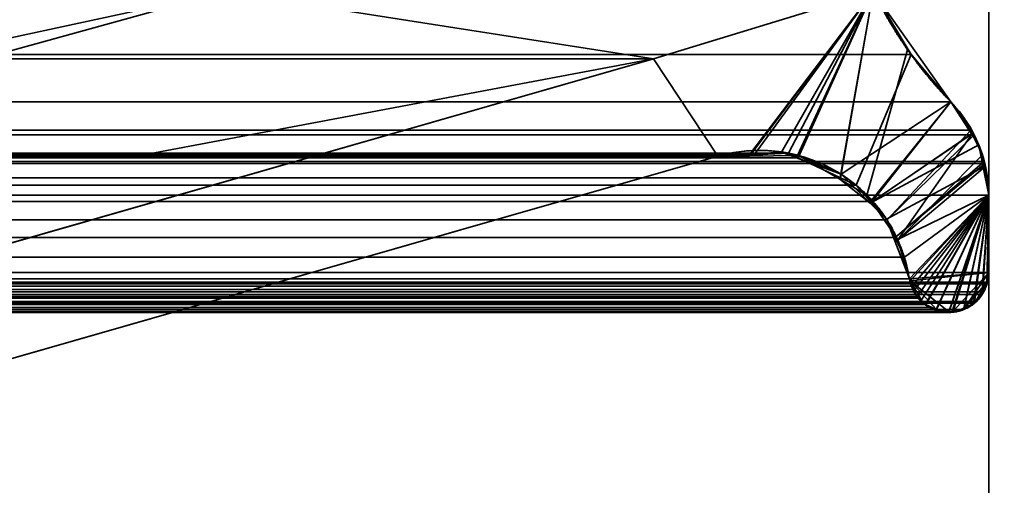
# Model space of a CAD drawing. Header units: millimetres. Extents: x -590 to 3690, y -120 to 127.
# Tile 868 of 903: x 3507.43 to 3512.58, y 2.41 to 4.85. Entities that reach past the tile are written whole.
import ezdxf

# ---------------------------------------------------------------- set-up
doc = ezdxf.new("R2010")
doc.units = ezdxf.units.MM
doc.layers.add('151', color=7, linetype='Continuous', true_color=0xffffff)

# ---------------------------------------------------------------- blocks, each defined once
blk = doc.blocks.new('UG_SURFACE_003')
at = {"layer": '151', "color": 252, "linetype": 'Continuous', "lineweight": 35}
for points in [[(3690.0001, -31.2, 2203.0001), (3690.0001, 108.2, 2203.0001), (2309.9999, 108.2, 2203.0001), (2309.9999, -31.2, 2203.0001)], [(2460, -31.2, 2053), (2460, 108.2, 2053), (3540, 108.2, 2053), (3540, -31.2, 2053)]]:
    blk.add_3dface(points, dxfattribs=at)
blk = doc.blocks.new('UG_SURFACE_170')
at = {"layer": '151', "color": 254, "linetype": 'Continuous', "lineweight": 35}
for points in [[(3524.75, -35, 2033.2501), (3524.75, 111.75, 2033.2501), (2475.25, 111.75, 2033.2501), (2475.25, -35, 2033.2501)], [(3517, 16, 2025.5001), (3517, -33, 2025.5001), (2483, -33, 2025.5001), (2483, 16, 2025.5001)]]:
    blk.add_3dface(points, dxfattribs=at)
blk = doc.blocks.new('UG_SURFACE_200')
at = {"layer": '151', "color": 46, "linetype": 'Continuous', "lineweight": 35}
for points in [[(3506.1944, 5.6182, 2014.6945), (3506.2866, 5.6403, 2014.7865), (3508.5001, 5, 2017), (3504.5679, 4.15, 2013.068)], [(3512.094, 4.6691, 2020.5941), (2488.1036, 5, 2020.3965), (2487.9305, 4.7039, 2020.5696)], [(3512.094, 4.6691, 2020.5941), (3511.8964, 5, 2020.3965), (2488.1036, 5, 2020.3965)], [(3505.429, 4.15, 2013.9291), (3504.5679, 4.15, 2013.068), (3508.5001, 5, 2017)], [(3510.747, 4.6468, 2019.2468), (3508.1081, 4.15, 2016.608), (3505.429, 4.15, 2013.9291), (3508.5001, 5, 2017)], [(3508.5001, 5, 2017), (3511.8964, 5, 2020.3965), (3510.747, 4.6468, 2019.2468)], [(3511.2724, 4.145, 2019.7723), (3511.0824, 4.1368, 2019.5823), (3510.747, 4.6468, 2019.2468), (3511.8964, 5, 2020.3965)], [(3511.8964, 5, 2020.3965), (3511.4532, 4.1528, 2019.9533), (3511.2724, 4.145, 2019.7723)], [(3511.5032, 4.1291, 2020.0031), (3511.4532, 4.1528, 2019.9533), (3511.8964, 5, 2020.3965)], [(3511.7249, 4.0243, 2020.225), (3511.5032, 4.1291, 2020.0031), (3511.8964, 5, 2020.3965)], [(3511.8964, 5, 2020.3965), (3512.094, 4.6691, 2020.5941), (3511.806, 3.986, 2020.3061), (3511.7249, 4.0243, 2020.225)], [(2487.9305, 4.7039, 2020.5696), (2487.6981, 4.4215, 2020.8018), (3512.3019, 4.4215, 2020.8018)], [(2487.9305, 4.7039, 2020.5696), (3512.3019, 4.4215, 2020.8018), (3512.094, 4.6691, 2020.5941)], [(2493.3088, 3.4839, 2015.1913), (2489.253, 4.6468, 2019.2468), (3510.747, 4.6468, 2019.2468), (3506.6912, 3.4839, 2015.1913)], [(2489.253, 4.6468, 2019.2468), (2491.8919, 4.15, 2016.608), (3508.1081, 4.15, 2016.608), (3510.747, 4.6468, 2019.2468)], [(3506.6912, 3.4839, 2015.1913), (3510.747, 4.6468, 2019.2468), (3511.0824, 4.1368, 2019.5823), (3506.8519, 2.9237, 2015.3518)], [(3511.8825, 3.9, 2020.3824), (3511.806, 3.986, 2020.3061), (3512.094, 4.6691, 2020.5941), (3512.3019, 4.4215, 2020.8018)], [(2487.6981, 4.4215, 2020.8018), (2487.6521, 4.3691, 2020.8478), (3512.4071, 4.2738, 2020.9072)], [(3512.4071, 4.2738, 2020.9072), (3512.3019, 4.4215, 2020.8018), (2487.6981, 4.4215, 2020.8018)], [(3512.3019, 4.4215, 2020.8018), (3512.4071, 4.2738, 2020.9072), (3511.9681, 3.8036, 2020.4682), (3511.8825, 3.9, 2020.3824)], [(3512.4071, 4.2738, 2020.9072), (2487.6521, 4.3691, 2020.8478), (2487.6106, 4.3108, 2020.8895)], [(2487.6106, 4.3108, 2020.8895), (2487.5946, 4.2737, 2020.9053), (3512.4071, 4.2738, 2020.9072)], [(2487.5247, 4.1095, 2020.9754), (3512.4247, 4.2492, 2020.9246), (3512.4071, 4.2738, 2020.9072)], [(3512.4071, 4.2738, 2020.9072), (2487.5946, 4.2737, 2020.9053), (2487.5247, 4.1095, 2020.9754)], [(2487.5247, 4.1095, 2020.9754), (3512.476, 4.1103, 2020.9761), (3512.4247, 4.2492, 2020.9246)], [(3511.9681, 3.8036, 2020.4682), (3512.4071, 4.2738, 2020.9072), (3512.4247, 4.2492, 2020.9246)], [(3512.4247, 4.2492, 2020.9246), (3512.476, 4.1103, 2020.9761), (3512.0113, 3.711, 2020.5114), (3511.9681, 3.8036, 2020.4682)], [(2488.4968, 4.1291, 2020.0031), (3511.5032, 4.1291, 2020.0031), (3511.7249, 4.0243, 2020.225), (2488.2751, 4.0243, 2020.225)], [(3511.4532, 4.1528, 2019.9533), (2488.4968, 4.1291, 2020.0031), (2488.5468, 4.1528, 2019.9533)], [(3511.4532, 4.1528, 2019.9533), (3511.5032, 4.1291, 2020.0031), (2488.4968, 4.1291, 2020.0031)], [(2488.5468, 4.1528, 2019.9533), (2488.7276, 4.145, 2019.7723), (3511.2724, 4.145, 2019.7723), (3511.4532, 4.1528, 2019.9533)], [(2488.9176, 4.1368, 2019.5823), (3511.0824, 4.1368, 2019.5823), (3511.2724, 4.145, 2019.7723), (2488.7276, 4.145, 2019.7723)], [(2488.9176, 4.1368, 2019.5823), (2493.1481, 2.9237, 2015.3518), (3506.8519, 2.9237, 2015.3518), (3511.0824, 4.1368, 2019.5823)], [(3505.429, 4.15, 2013.9291), (3508.1081, 4.15, 2016.608), (2491.8919, 4.15, 2016.608), (2494.571, 4.15, 2013.9291)], [(2487.5, 3.933, 2020.9999), (3512.5, 3.933, 2020.9999), (3512.4798, 4.0997, 2020.9799)], [(2487.5195, 4.0974, 2020.9804), (2487.5, 3.933, 2020.9999), (3512.4798, 4.0997, 2020.9799)], [(2487.5247, 4.1095, 2020.9754), (2487.5195, 4.0974, 2020.9804), (3512.4798, 4.0997, 2020.9799)], [(3512.4798, 4.0997, 2020.9799), (3512.476, 4.1103, 2020.9761), (2487.5247, 4.1095, 2020.9754)], [(3512.0113, 3.711, 2020.5114), (3512.476, 4.1103, 2020.9761), (3512.4798, 4.0997, 2020.9799)], [(3512.4798, 4.0997, 2020.9799), (3512.5, 3.933, 2020.9999), (3512.059, 3.6087, 2020.5591), (3512.0113, 3.711, 2020.5114)], [(2488.194, 3.986, 2020.3061), (2488.2751, 4.0243, 2020.225), (3511.7249, 4.0243, 2020.225), (3511.806, 3.986, 2020.3061)], [(3511.806, 3.986, 2020.3061), (2488.1175, 3.9, 2020.3824), (2488.194, 3.986, 2020.3061)], [(3511.806, 3.986, 2020.3061), (3511.8825, 3.9, 2020.3824), (2488.1175, 3.9, 2020.3824)], [(2487.5, 3.933, 2020.9999), (2487.5, 3.5278, 2020.9999), (3512.5, 3.5278, 2020.9999), (3512.5, 3.933, 2020.9999)], [(3512.0971, 3.4564, 2020.597), (3512.085, 3.4958, 2020.5851), (3512.059, 3.6087, 2020.5591), (3512.5, 3.933, 2020.9999)], [(3512.5, 3.933, 2020.9999), (3512.1262, 3.4019, 2020.6261), (3512.1024, 3.439, 2020.6025), (3512.0971, 3.4564, 2020.597)], [(3512.1713, 3.3606, 2020.6714), (3512.1315, 3.3936, 2020.6316), (3512.1262, 3.4019, 2020.6261), (3512.5, 3.933, 2020.9999)], [(3512.2256, 3.3349, 2020.7255), (3512.1899, 3.3454, 2020.6897), (3512.1713, 3.3606, 2020.6714), (3512.5, 3.933, 2020.9999)], [(3512.2914, 3.3216, 2020.7913), (3512.2783, 3.3195, 2020.7784), (3512.2256, 3.3349, 2020.7255), (3512.5, 3.933, 2020.9999)], [(3512.5, 3.933, 2020.9999), (3512.3084, 3.3244, 2020.8085), (3512.2914, 3.3216, 2020.7913)], [(3512.5, 3.933, 2020.9999), (3512.3675, 3.334, 2020.8673), (3512.3084, 3.3244, 2020.8085)], [(3512.4214, 3.3678, 2020.9212), (3512.3696, 3.3343, 2020.8697), (3512.3675, 3.334, 2020.8673), (3512.5, 3.933, 2020.9999)], [(3512.464, 3.414, 2020.9641), (3512.4357, 3.3771, 2020.9358), (3512.4214, 3.3678, 2020.9212), (3512.5, 3.933, 2020.9999)], [(3512.4903, 3.4683, 2020.9901), (3512.4741, 3.4272, 2020.9742), (3512.464, 3.414, 2020.9641), (3512.5, 3.933, 2020.9999)], [(3512.5, 3.933, 2020.9999), (3512.5, 3.5278, 2020.9999), (3512.4941, 3.478, 2020.9939), (3512.4903, 3.4683, 2020.9901)], [(2488.0319, 3.8036, 2020.4682), (2488.1175, 3.9, 2020.3824), (3511.8825, 3.9, 2020.3824), (3511.9681, 3.8036, 2020.4682)], [(3512.0113, 3.711, 2020.5114), (2487.9887, 3.711, 2020.5114), (2488.0319, 3.8036, 2020.4682)], [(3511.9681, 3.8036, 2020.4682), (3512.0113, 3.711, 2020.5114), (2488.0319, 3.8036, 2020.4682)], [(2487.941, 3.6087, 2020.5591), (2487.9887, 3.711, 2020.5114), (3512.0113, 3.711, 2020.5114), (3512.059, 3.6087, 2020.5591)], [(3512.059, 3.6087, 2020.5591), (2487.915, 3.4958, 2020.5851), (2487.941, 3.6087, 2020.5591)], [(3512.059, 3.6087, 2020.5591), (3512.085, 3.4958, 2020.5851), (2487.915, 3.4958, 2020.5851)], [(3512.5, 3.5278, 2020.9999), (2487.5, 3.5278, 2020.9999), (2487.5059, 3.478, 2020.9939)], [(3512.4941, 3.478, 2020.9939), (3512.5, 3.5278, 2020.9999), (2487.5059, 3.478, 2020.9939)], [(2487.5059, 3.478, 2020.9939), (2487.5097, 3.4683, 2020.9901), (3512.4903, 3.4683, 2020.9901), (3512.4941, 3.478, 2020.9939)], [(3512.4741, 3.4272, 2020.9742), (2487.5097, 3.4683, 2020.9901), (2487.5259, 3.4272, 2020.9742)], [(3512.4741, 3.4272, 2020.9742), (3512.4903, 3.4683, 2020.9901), (2487.5097, 3.4683, 2020.9901)], [(2487.8976, 3.439, 2020.6025), (3512.0971, 3.4564, 2020.597), (3512.1024, 3.439, 2020.6025)], [(2487.8976, 3.439, 2020.6025), (2487.9029, 3.4564, 2020.597), (3512.0971, 3.4564, 2020.597)], [(3512.085, 3.4958, 2020.5851), (3512.0971, 3.4564, 2020.597), (2487.9029, 3.4564, 2020.597), (2487.915, 3.4958, 2020.5851)], [(2487.5259, 3.4272, 2020.9742), (2487.536, 3.414, 2020.9641), (3512.464, 3.414, 2020.9641), (3512.4741, 3.4272, 2020.9742)], [(3512.464, 3.414, 2020.9641), (2487.536, 3.414, 2020.9641), (2487.5643, 3.3771, 2020.9358)], [(3512.4357, 3.3771, 2020.9358), (3512.464, 3.414, 2020.9641), (2487.5643, 3.3771, 2020.9358)], [(2487.8685, 3.3936, 2020.6316), (3512.1262, 3.4019, 2020.6261), (3512.1315, 3.3936, 2020.6316)], [(2487.8685, 3.3936, 2020.6316), (2487.8738, 3.4019, 2020.6261), (3512.1262, 3.4019, 2020.6261)], [(3512.1024, 3.439, 2020.6025), (2487.8738, 3.4019, 2020.6261), (2487.8976, 3.439, 2020.6025)], [(3512.1024, 3.439, 2020.6025), (3512.1262, 3.4019, 2020.6261), (2487.8738, 3.4019, 2020.6261)], [(2487.5643, 3.3771, 2020.9358), (2487.5786, 3.3678, 2020.9212), (3512.4214, 3.3678, 2020.9212), (3512.4357, 3.3771, 2020.9358)], [(3512.3696, 3.3343, 2020.8697), (2487.5786, 3.3678, 2020.9212), (2487.6304, 3.3343, 2020.8697)], [(3512.3696, 3.3343, 2020.8697), (3512.4214, 3.3678, 2020.9212), (2487.5786, 3.3678, 2020.9212)], [(2487.8101, 3.3454, 2020.6897), (3512.1713, 3.3606, 2020.6714), (3512.1899, 3.3454, 2020.6897)], [(2487.8101, 3.3454, 2020.6897), (2487.8287, 3.3606, 2020.6714), (3512.1713, 3.3606, 2020.6714)], [(3512.1315, 3.3936, 2020.6316), (2487.8287, 3.3606, 2020.6714), (2487.8685, 3.3936, 2020.6316)], [(3512.1315, 3.3936, 2020.6316), (3512.1713, 3.3606, 2020.6714), (2487.8287, 3.3606, 2020.6714)], [(2487.6916, 3.3244, 2020.8085), (3512.3084, 3.3244, 2020.8085), (3512.3675, 3.334, 2020.8673), (2487.6325, 3.334, 2020.8673)], [(2487.7086, 3.3216, 2020.7913), (3512.2914, 3.3216, 2020.7913), (3512.3084, 3.3244, 2020.8085), (2487.6916, 3.3244, 2020.8085)], [(3512.2783, 3.3195, 2020.7784), (2487.7086, 3.3216, 2020.7913), (2487.7217, 3.3195, 2020.7784)], [(3512.2783, 3.3195, 2020.7784), (3512.2914, 3.3216, 2020.7913), (2487.7086, 3.3216, 2020.7913)], [(2487.7217, 3.3195, 2020.7784), (3512.2256, 3.3349, 2020.7255), (3512.2783, 3.3195, 2020.7784)], [(2487.7217, 3.3195, 2020.7784), (2487.7744, 3.3349, 2020.7255), (3512.2256, 3.3349, 2020.7255)], [(3512.1899, 3.3454, 2020.6897), (2487.7744, 3.3349, 2020.7255), (2487.8101, 3.3454, 2020.6897)], [(3512.1899, 3.3454, 2020.6897), (3512.2256, 3.3349, 2020.7255), (2487.7744, 3.3349, 2020.7255)]]:
    blk.add_3dface(points, dxfattribs=at)
blk = doc.blocks.new('UG_SURFACE_201')
at = {"layer": '151', "color": 46, "linetype": 'Continuous', "lineweight": 35}
for points in [[(3506.217, 5.6224, 2014.7169), (3506.1553, 5.5951, 2014.6554), (3504.5679, 4.15, 2013.068), (3508.5001, 5, 2017)], [(3506.2189, 5.6137, -7), (3506.2289, 5.6154, -7), (3508.5001, 5, -7), (3504.5679, 4.15, -7)], [(3505.429, 4.15, -7), (3504.5679, 4.15, -7), (3508.5001, 5, -7)], [(3508.5001, 5, 2017), (3504.5679, 4.15, 2013.068), (3505.429, 4.15, 2013.9291)], [(3510.747, 4.6468, -7), (3508.1081, 4.15, -7), (3505.429, 4.15, -7), (3508.5001, 5, -7)], [(3508.5001, 5, 2017), (3505.429, 4.15, 2013.9291), (3508.1081, 4.15, 2016.608), (3510.747, 4.6468, 2019.2468)], [(3508.5001, 5, -7), (3511.8964, 5, -7), (3510.747, 4.6468, -7)], [(3510.747, 4.6468, 2019.2468), (3511.8964, 5, 2020.3965), (3508.5001, 5, 2017)], [(3511.2507, 4.1481, -7), (3511.0824, 4.1368, -7), (3510.747, 4.6468, -7), (3511.8964, 5, -7)], [(3511.8964, 5, 2020.3965), (3510.747, 4.6468, 2019.2468), (3511.0824, 4.1368, 2019.5823), (3511.2495, 4.1382, 2019.7496)], [(3511.2495, 4.1382, 2019.7496), (3511.4999, 4.1403, 2019.9997), (3511.8964, 5, 2020.3965)], [(3511.8964, 5, -7), (3511.4155, 4.1592, -7), (3511.2507, 4.1481, -7)], [(3511.4951, 4.1295, -7), (3511.4155, 4.1592, -7), (3511.8964, 5, -7)], [(3511.8964, 5, -7), (3511.7283, 4.0426, -7), (3511.4951, 4.1295, -7)], [(3511.4999, 4.1403, 2019.9997), (3511.5068, 4.1404, 2020.0067), (3511.8964, 5, 2020.3965)], [(3511.8964, 5, 2020.3965), (3511.5068, 4.1404, 2020.0067), (3511.7209, 4.0164, 2020.2208)], [(3511.7209, 4.0164, 2020.2208), (3511.8632, 3.934, 2020.3631), (3512.0759, 4.6946, 2020.576), (3511.8964, 5, 2020.3965)], [(3511.7283, 4.0426, -7), (3511.8964, 5, -7), (3512.3019, 4.4215, -7)], [(3512.3019, 4.4215, -7), (3511.8964, 5, -7), (3511.8964, 5, 2020.3965)], [(3511.8964, 5, 2020.3965), (3512.0759, 4.6946, 2020.576), (3512.3019, 4.4215, -7)], [(3512.3019, 4.4215, 2020.8018), (3512.0759, 4.6946, 2020.576), (3511.8632, 3.934, 2020.3631), (3511.888, 3.8977, 2020.3881)], [(3512.0759, 4.6946, 2020.576), (3512.3019, 4.4215, 2020.8018), (3512.3019, 4.4215, -7)], [(3506.6912, 3.4839, 2015.1913), (3510.747, 4.6468, 2019.2468), (3510.747, 4.6468, -7), (3506.6912, 3.4839, -7)], [(3506.6912, 3.4839, -7), (3510.747, 4.6468, -7), (3511.0824, 4.1368, -7), (3506.8519, 2.9237, -7)], [(3506.8519, 2.9237, 2015.3518), (3511.0824, 4.1368, 2019.5823), (3510.747, 4.6468, 2019.2468), (3506.6912, 3.4839, 2015.1913)], [(3510.747, 4.6468, 2019.2468), (3508.1081, 4.15, 2016.608), (3508.1081, 4.15, -7), (3510.747, 4.6468, -7)], [(3512.3019, 4.4215, -7), (3512.4104, 4.2551, -7), (3511.8806, 3.8917, -7), (3511.7283, 4.0426, -7)], [(3512.413, 4.2547, 2020.9129), (3512.3734, 4.3349, 2020.8733), (3512.3019, 4.4215, 2020.8018), (3511.888, 3.8977, 2020.3881)], [(3512.4104, 4.2551, -7), (3512.3019, 4.4215, -7), (3512.3019, 4.4215, 2020.8018)], [(3512.3019, 4.4215, 2020.8018), (3512.3734, 4.3349, 2020.8733), (3512.4104, 4.2551, -7)], [(3512.3734, 4.3349, 2020.8733), (3512.413, 4.2547, 2020.9129), (3512.4104, 4.2551, -7)], [(3511.8806, 3.8917, -7), (3512.4104, 4.2551, -7), (3512.4485, 4.1966, -7)], [(3512.413, 4.2547, 2020.9129), (3511.888, 3.8977, 2020.3881), (3512.0246, 3.6991, 2020.5247)], [(3512.0246, 3.6991, 2020.5247), (3512.0251, 3.6982, 2020.5252), (3512.4676, 4.1439, 2020.9675), (3512.413, 4.2547, 2020.9129)], [(3512.4485, 4.1966, -7), (3512.4104, 4.2551, -7), (3512.413, 4.2547, 2020.9129)], [(3512.413, 4.2547, 2020.9129), (3512.4676, 4.1439, 2020.9675), (3512.4485, 4.1966, -7)], [(3512.4485, 4.1966, -7), (3512.4712, 4.08, -7), (3511.9655, 3.8076, -7), (3511.8806, 3.8917, -7)], [(3512.4712, 4.08, -7), (3512.4485, 4.1966, -7), (3512.4676, 4.1439, 2020.9675)], [(3505.429, 4.15, 2013.9291), (3505.429, 4.15, -7), (3508.1081, 4.15, -7), (3508.1081, 4.15, 2016.608)], [(3511.0824, 4.1368, 2019.5823), (3506.8519, 2.9237, 2015.3518), (3506.8519, 2.9237, -7), (3511.0824, 4.1368, -7)], [(3511.2507, 4.1481, -7), (3511.2495, 4.1382, 2019.7496), (3511.0824, 4.1368, 2019.5823)], [(3511.0824, 4.1368, 2019.5823), (3511.0824, 4.1368, -7), (3511.2507, 4.1481, -7)], [(3511.4155, 4.1592, -7), (3511.4999, 4.1403, 2019.9997), (3511.2495, 4.1382, 2019.7496)], [(3511.2495, 4.1382, 2019.7496), (3511.2507, 4.1481, -7), (3511.4155, 4.1592, -7)], [(3511.4155, 4.1592, -7), (3511.4951, 4.1295, -7), (3511.4999, 4.1403, 2019.9997)], [(3511.4999, 4.1403, 2019.9997), (3511.4951, 4.1295, -7), (3511.7283, 4.0426, -7)], [(3511.7283, 4.0426, -7), (3511.5068, 4.1404, 2020.0067), (3511.4999, 4.1403, 2019.9997)], [(3511.7283, 4.0426, -7), (3511.7209, 4.0164, 2020.2208), (3511.5068, 4.1404, 2020.0067)], [(3512.4774, 4.0804, 2020.9773), (3512.4676, 4.1439, 2020.9675), (3512.0251, 3.6982, 2020.5252)], [(3512.4676, 4.1439, 2020.9675), (3512.4774, 4.0804, 2020.9773), (3512.4712, 4.08, -7)], [(3512.0094, 3.6934, -7), (3511.9655, 3.8076, -7), (3512.4712, 4.08, -7), (3512.5, 3.933, -7)], [(3512.5, 3.933, 2020.9999), (3512.4774, 4.0804, 2020.9773), (3512.0251, 3.6982, 2020.5252), (3512.085, 3.4958, 2020.5851)], [(3512.5, 3.933, -7), (3512.4712, 4.08, -7), (3512.4774, 4.0804, 2020.9773)], [(3512.4774, 4.0804, 2020.9773), (3512.5, 3.933, 2020.9999), (3512.5, 3.933, -7)], [(3511.7209, 4.0164, 2020.2208), (3511.7283, 4.0426, -7), (3511.8806, 3.8917, -7)], [(3511.8806, 3.8917, -7), (3511.8632, 3.934, 2020.3631), (3511.7209, 4.0164, 2020.2208)], [(3511.8806, 3.8917, -7), (3511.888, 3.8977, 2020.3881), (3511.8632, 3.934, 2020.3631)], [(3512.085, 3.4958, -7), (3512.0094, 3.6934, -7), (3512.5, 3.933, -7), (3512.5, 3.5278, -7)], [(3512.085, 3.4958, 2020.5851), (3512.0885, 3.4855, 2020.5884), (3512.5, 3.933, 2020.9999)], [(3512.5, 3.933, 2020.9999), (3512.0885, 3.4855, 2020.5884), (3512.1059, 3.432, 2020.6058), (3512.1064, 3.4312, 2020.6065)], [(3512.1064, 3.4312, 2020.6065), (3512.145, 3.3805, 2020.6449), (3512.5, 3.933, 2020.9999)], [(3512.5, 3.933, 2020.9999), (3512.145, 3.3805, 2020.6449), (3512.1491, 3.3749, 2020.6492), (3512.1686, 3.3618, 2020.6687)], [(3512.5, 3.933, 2020.9999), (3512.1686, 3.3618, 2020.6687), (3512.2037, 3.3384, 2020.7036), (3512.2263, 3.3348, 2020.7262)], [(3512.5, 3.933, 2020.9999), (3512.2263, 3.3348, 2020.7262), (3512.2929, 3.3243, 2020.793)], [(3512.2929, 3.3243, 2020.793), (3512.3124, 3.3212, 2020.8123), (3512.5, 3.933, 2020.9999)], [(3512.5, 3.933, 2020.9999), (3512.3124, 3.3212, 2020.8123), (3512.3165, 3.3206, 2020.8163), (3512.3725, 3.3424, 2020.8726)], [(3512.5, 3.933, 2020.9999), (3512.3725, 3.3424, 2020.8726), (3512.4128, 3.3581, 2020.9129), (3512.4257, 3.3719, 2020.9255)], [(3512.4257, 3.3719, 2020.9255), (3512.4674, 3.4171, 2020.9675), (3512.5, 3.933, 2020.9999)], [(3512.5, 3.933, 2020.9999), (3512.4674, 3.4171, 2020.9675), (3512.4698, 3.4196, 2020.9699), (3512.4919, 3.474, 2020.9918)], [(3512.4919, 3.474, 2020.9918), (3512.4946, 3.4808, 2020.9947), (3512.5, 3.5278, 2020.9999), (3512.5, 3.933, 2020.9999)], [(3512.5, 3.933, 2020.9999), (3512.5, 3.5278, 2020.9999), (3512.5, 3.5278, -7), (3512.5, 3.933, -7)], [(3511.888, 3.8977, 2020.3881), (3511.8806, 3.8917, -7), (3511.9655, 3.8076, -7)], [(3511.9655, 3.8076, -7), (3512.0246, 3.6991, 2020.5247), (3511.888, 3.8977, 2020.3881)], [(3511.9655, 3.8076, -7), (3512.0094, 3.6934, -7), (3512.0246, 3.6991, 2020.5247)], [(3512.0246, 3.6991, 2020.5247), (3512.0094, 3.6934, -7), (3512.085, 3.4958, -7)], [(3512.085, 3.4958, -7), (3512.0251, 3.6982, 2020.5252), (3512.0246, 3.6991, 2020.5247)], [(3512.085, 3.4958, -7), (3512.085, 3.4958, 2020.5851), (3512.0251, 3.6982, 2020.5252)], [(3512.5, 3.5278, -7), (3512.089, 3.4854, -7), (3512.085, 3.4958, -7)], [(3512.3119, 3.3248, -7), (3512.2921, 3.3233, -7), (3512.089, 3.4854, -7), (3512.5, 3.5278, -7)], [(3512.372, 3.3393, -7), (3512.351, 3.3278, -7), (3512.3119, 3.3248, -7), (3512.5, 3.5278, -7)], [(3512.372, 3.3393, -7), (3512.5, 3.5278, -7), (3512.4884, 3.4742, -7)], [(3512.4919, 3.474, 2020.9918), (3512.4884, 3.4742, -7), (3512.5, 3.5278, -7)], [(3512.5, 3.5278, -7), (3512.4946, 3.4808, 2020.9947), (3512.4919, 3.474, 2020.9918)], [(3512.5, 3.5278, -7), (3512.5, 3.5278, 2020.9999), (3512.4946, 3.4808, 2020.9947)], [(3512.089, 3.4854, -7), (3512.0885, 3.4855, 2020.5884), (3512.085, 3.4958, 2020.5851)], [(3512.085, 3.4958, 2020.5851), (3512.085, 3.4958, -7), (3512.089, 3.4854, -7)], [(3512.1059, 3.432, 2020.6058), (3512.0885, 3.4855, 2020.5884), (3512.089, 3.4854, -7)], [(3512.1696, 3.3613, -7), (3512.1477, 3.383, -7), (3512.089, 3.4854, -7), (3512.2275, 3.334, -7)], [(3512.089, 3.4854, -7), (3512.2921, 3.3233, -7), (3512.2628, 3.321, -7), (3512.2275, 3.334, -7)], [(3512.1477, 3.383, -7), (3512.1169, 3.4133, -7), (3512.1095, 3.4323, -7), (3512.089, 3.4854, -7)], [(3512.1059, 3.432, 2020.6058), (3512.089, 3.4854, -7), (3512.1095, 3.4323, -7)], [(3512.4269, 3.3696, -7), (3512.372, 3.3393, -7), (3512.4884, 3.4742, -7)], [(3512.4884, 3.4742, -7), (3512.4645, 3.4189, -7), (3512.4285, 3.3705, -7), (3512.4269, 3.3696, -7)], [(3512.4884, 3.4742, -7), (3512.4812, 3.4414, -7), (3512.4645, 3.4189, -7)], [(3512.4884, 3.4742, -7), (3512.4919, 3.474, 2020.9918), (3512.4698, 3.4196, 2020.9699)], [(3512.4698, 3.4196, 2020.9699), (3512.4812, 3.4414, -7), (3512.4884, 3.4742, -7)], [(3512.1095, 3.4323, -7), (3512.1064, 3.4312, 2020.6065), (3512.1059, 3.432, 2020.6058)], [(3512.1064, 3.4312, 2020.6065), (3512.1095, 3.4323, -7), (3512.1169, 3.4133, -7)], [(3512.1169, 3.4133, -7), (3512.145, 3.3805, 2020.6449), (3512.1064, 3.4312, 2020.6065)], [(3512.1169, 3.4133, -7), (3512.1477, 3.383, -7), (3512.145, 3.3805, 2020.6449)], [(3512.4285, 3.3705, -7), (3512.4674, 3.4171, 2020.9675), (3512.4257, 3.3719, 2020.9255)], [(3512.4285, 3.3705, -7), (3512.4645, 3.4189, -7), (3512.4674, 3.4171, 2020.9675)], [(3512.4674, 3.4171, 2020.9675), (3512.4645, 3.4189, -7), (3512.4812, 3.4414, -7)], [(3512.4812, 3.4414, -7), (3512.4698, 3.4196, 2020.9699), (3512.4674, 3.4171, 2020.9675)], [(3512.1491, 3.3749, 2020.6492), (3512.145, 3.3805, 2020.6449), (3512.1477, 3.383, -7)], [(3512.1491, 3.3749, 2020.6492), (3512.1477, 3.383, -7), (3512.1696, 3.3613, -7)], [(3512.1696, 3.3613, -7), (3512.1686, 3.3618, 2020.6687), (3512.1491, 3.3749, 2020.6492)], [(3512.2037, 3.3384, 2020.7036), (3512.1686, 3.3618, 2020.6687), (3512.1696, 3.3613, -7)], [(3512.2275, 3.334, -7), (3512.1799, 3.3513, -7), (3512.1696, 3.3613, -7)], [(3512.2037, 3.3384, 2020.7036), (3512.1696, 3.3613, -7), (3512.1799, 3.3513, -7)], [(3512.1799, 3.3513, -7), (3512.2263, 3.3348, 2020.7262), (3512.2037, 3.3384, 2020.7036)], [(3512.1799, 3.3513, -7), (3512.2275, 3.334, -7), (3512.2263, 3.3348, 2020.7262)], [(3512.3725, 3.3424, 2020.8726), (3512.372, 3.3393, -7), (3512.4269, 3.3696, -7)], [(3512.4269, 3.3696, -7), (3512.4128, 3.3581, 2020.9129), (3512.3725, 3.3424, 2020.8726)], [(3512.4269, 3.3696, -7), (3512.4257, 3.3719, 2020.9255), (3512.4128, 3.3581, 2020.9129)], [(3512.4257, 3.3719, 2020.9255), (3512.4269, 3.3696, -7), (3512.4285, 3.3705, -7)], [(3512.2628, 3.321, -7), (3512.2929, 3.3243, 2020.793), (3512.2263, 3.3348, 2020.7262)], [(3512.2263, 3.3348, 2020.7262), (3512.2275, 3.334, -7), (3512.2628, 3.321, -7)], [(3512.2628, 3.321, -7), (3512.2921, 3.3233, -7), (3512.2929, 3.3243, 2020.793)], [(3512.2929, 3.3243, 2020.793), (3512.2921, 3.3233, -7), (3512.3119, 3.3248, -7)], [(3512.3119, 3.3248, -7), (3512.3124, 3.3212, 2020.8123), (3512.2929, 3.3243, 2020.793)], [(3512.3124, 3.3212, 2020.8123), (3512.3119, 3.3248, -7), (3512.351, 3.3278, -7)], [(3512.351, 3.3278, -7), (3512.3165, 3.3206, 2020.8163), (3512.3124, 3.3212, 2020.8123)], [(3512.351, 3.3278, -7), (3512.3725, 3.3424, 2020.8726), (3512.3165, 3.3206, 2020.8163)], [(3512.351, 3.3278, -7), (3512.372, 3.3393, -7), (3512.3725, 3.3424, 2020.8726)]]:
    blk.add_3dface(points, dxfattribs=at)
blk = doc.blocks.new('UG_SURFACE_208')
at = {"layer": '151', "color": 14, "linetype": 'Continuous', "lineweight": 35}
for points in [[(3516.7999, -35, 2025.3), (3516.7999, 14, 2025.3), (2483.2001, 14, 2025.3), (2483.2001, -35, 2025.3)], [(3512.7499, 11.25, 2021.25), (3512.7499, -47, 2021.25), (2487.2501, -47, 2021.25), (2487.2501, 11.25, 2021.25)]]:
    blk.add_3dface(points, dxfattribs=at)
blk = doc.blocks.new('UG_SURFACE_209')
at = {"layer": '151', "color": 7, "linetype": 'Continuous', "lineweight": 35}
for points in [[(2487.2501, 11, 2021.25), (2487.2501, -47, 2021.25), (3512.7499, -47, 2021.25), (3512.7499, 11, 2021.25)], [(3512.5, 11, 2020.9999), (3512.5, -47, 2020.9999), (2487.5, -47, 2020.9999), (2487.5, 11, 2020.9999)], [(3512.5, -47, 2020.9999), (3512.5, 11, 2020.9999), (3512.7499, 11, 2021.25), (3512.7499, -47, 2021.25)]]:
    blk.add_3dface(points, dxfattribs=at)
blk = doc.blocks.new('UG_SURFACE_212')
at = {"layer": '151', "color": 7, "linetype": 'Continuous', "lineweight": 35}
for points in [[(3512.7499, -47, 2021.25), (3512.7499, 11, 2021.25), (3512.5, 11, 2020.9999), (3512.5, -47, 2020.9999)], [(3512.5, 11, -7), (3512.7499, 11, -7), (3512.7499, -47, -7), (3512.5, -47, -7)], [(3512.5, 11, -7), (3512.5, -47, -7), (3512.5, -47, 2020.9999), (3512.5, 11, 2020.9999)]]:
    blk.add_3dface(points, dxfattribs=at)

msp = doc.modelspace()

# ---------------------------------------------------------------- linework, layer by layer
at = {"layer": '151', "color": 252, "linetype": 'Continuous', "lineweight": -3, "true_color": 0x939598}
for p, q in [((3512.5, 11, 2021), (3512.5, -47, 2021)), ((3512.5, 11, 2021), (3512.5, -47, 2021)), ((3512.5, 11, -7), (3512.5, -47, -7)), ((2489.2531, 4.6468, 2019.2469), (3510.7469, 4.6468, 2019.2469)), ((3506.6912, 3.4839, -7), (3510.7469, 4.6468, -7)), ((3510.7469, 4.6468, 2019.2469), (3506.6912, 3.4839, 2015.1912)), ((3510.7469, 4.6468, 2019.2469), (3506.6912, 3.4839, 2015.1912)), ((3510.7469, 4.6468, -7), (3508.1081, 4.15, -7)), ((3508.1081, 4.15, 2016.6081), (3510.7469, 4.6468, 2019.2469)), ((3508.1081, 4.15, 2016.6081), (3510.7469, 4.6468, 2019.2469)), ((3510.7469, 4.6468, 2019.2469), (3510.7469, 4.6468, -7)), ((3512.3018, 4.4215, 2020.8018), (2487.6982, 4.4215, 2020.8018)), ((3512.3018, 4.4215, -7), (3512.3018, 4.4215, 2020.8018)), ((3511.0823, 4.1368, 2019.5823), (2488.9177, 4.1368, 2019.5823)), ((2491.8919, 4.15, 2016.6081), (3508.1081, 4.15, 2016.6081)), ((3508.1081, 4.15, 2016.6081), (3505.4291, 4.15, 2013.9291)), ((3508.1081, 4.15, -7), (3505.4291, 4.15, -7)), ((3505.4291, 4.15, 2013.9291), (3508.1081, 4.15, 2016.6081)), ((3511.0823, 4.1368, 2019.5823), (3506.8518, 2.9237, 2015.3518)), ((3511.0823, 4.1368, -7), (3506.8518, 2.9237, -7)), ((3511.0823, 4.1368, 2019.5823), (3506.8518, 2.9237, 2015.3518)), ((3508.1081, 4.15, 2016.6081), (3508.1081, 4.15, -7)), ((3511.0823, 4.1368, -7), (3511.0823, 4.1368, 2019.5823)), ((3512.5, 3.933, 2021), (2487.5, 3.933, 2021)), ((3512.5, 3.933, 2021), (3512.5, 3.5278, 2021)), ((3512.5, 3.933, -7), (3512.5, 3.5278, -7)), ((3512.5, 3.933, -7), (3512.5, 3.933, 2021)), ((3512.5, 3.5278, 2021), (3512.5, 3.933, 2021)), ((3512.5, 3.5278, 2021), (2487.5, 3.5278, 2021)), ((3512.5, 3.5278, -7), (3512.5, 3.5278, 2021)), ((3512.0851, 3.4958, 2020.5851), (2487.9149, 3.4958, 2020.5851)), ((3512.0851, 3.4958, -7), (3512.0851, 3.4958, 2020.5851))]:
    msp.add_line(p, q, dxfattribs=at)
for centre, radius, start, end in [((3513.8978, 5.9713, -7), 2.2246, 205.8891, 224.1597), ((3511.301, 3.3741, -7), 0.7934, 8.8222, 105.9998)]:
    msp.add_arc(centre, radius, start, end, dxfattribs=at)
at = {"layer": '151', "color": 252, "linetype": 'Continuous', "lineweight": -3, "true_color": 0x939598, "extrusion": (0, 0, -1)}
for centre, radius, start, end in [((-3511.7987, 3.933, 7), 0.7013, 135.8403, 180), ((-3512.2913, 3.5278, 7), 0.2087, 180, 351.1778)]:
    msp.add_arc(centre, radius, start, end, dxfattribs=at)
at = {"layer": '151', "color": 252, "linetype": 'Continuous', "lineweight": -3, "true_color": 0x939598}
for points, weights in [([(3512.3018, 4.4215, 2020.8018), (3512.178, 4.549, 2020.678), (3512.0682, 4.6891, 2020.5682), (3511.974, 4.8401, 2020.474), (3511.8964, 5, 2020.3964)], [1, 0.993658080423, 0.991544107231, 0.993658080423, 1]), ([(3512.5, 3.933, 2021), (3512.5, 4.0698, 2021), (3512.4653, 4.2034, 2020.9653), (3512.3971, 4.3234, 2020.8971), (3512.3018, 4.4215, 2020.8018)], [1, 0.963330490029, 0.951107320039, 0.963330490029, 1]), ([(3511.0823, 4.1368, 2019.5823), (3511.4266, 4.2355, 2019.9266), (3511.7907, 4.14, 2020.2907), (3512.0301, 3.8497, 2020.5301), (3512.0851, 3.4958, 2020.5851)], [1, 0.830729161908, 0.774305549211, 0.830729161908, 1])]:
    msp.add_rational_spline(points, weights, degree=4, dxfattribs=at)
for points, knots in [([(3511.8964, 5, 2020.3964), (3511.9253, 4.9404, 2020.4253), (3511.9565, 4.8829, 2020.4565), (3512.0226, 4.7726, 2020.5226), (3512.0576, 4.7197, 2020.5576), (3512.1588, 4.5795, 2020.6588), (3512.2286, 4.4969, 2020.7286), (3512.3018, 4.4215, 2020.8018)], [0, 0, 0, 0, 0.264997, 0.264997, 0.529897, 0.529897, 1, 1, 1, 1]), ([(3512.5, 3.933, 2021), (3512.5, 3.9894, 2021), (3512.4929, 4.0465, 2020.9929), (3512.4669, 4.1528, 2020.9669), (3512.4478, 4.2034, 2020.9478), (3512.3911, 4.3155, 2020.8911), (3512.3485, 4.3735, 2020.8485), (3512.3018, 4.4215, 2020.8018)], [0, 0, 0, 0, 0.290351, 0.290351, 0.579004, 0.579004, 1, 1, 1, 1]), ([(3512.0851, 3.4958, 2020.5851), (3512.0419, 3.7741, 2020.5419), (3511.8597, 3.9756, 2020.3597), (3511.4873, 4.1736, 2019.9873), (3511.2806, 4.1936, 2019.7806), (3511.0823, 4.1368, 2019.5823)], [0, 0, 0, 0, 0.5, 0.5, 1, 1, 1, 1]), ([(3512.0851, 3.4958, 2020.5851), (3512.0882, 3.4756, 2020.5882), (3512.0943, 3.4562, 2020.5943), (3512.1104, 3.422, 2020.6104), (3512.1204, 3.4067, 2020.6204), (3512.1487, 3.3731, 2020.6487), (3512.1688, 3.3571, 2020.6688), (3512.2178, 3.3298, 2020.7178), (3512.2482, 3.3213, 2020.7482), (3512.3089, 3.3176, 2020.8089), (3512.3402, 3.3224, 2020.8402), (3512.3929, 3.3438, 2020.8929), (3512.4156, 3.3579, 2020.9156), (3512.4501, 3.3909, 2020.9501), (3512.4634, 3.4077, 2020.9634), (3512.4826, 3.4424, 2020.9826), (3512.4895, 3.4597, 2020.9895), (3512.4979, 3.4939, 2020.9979), (3512.5, 3.5109, 2021), (3512.5, 3.5278, 2021)], [0, 0, 0, 0, 0.081086, 0.081086, 0.161181, 0.161181, 0.286541, 0.286541, 0.455053, 0.455053, 0.626195, 0.626195, 0.761107, 0.761107, 0.858048, 0.858048, 0.934021, 0.934021, 1, 1, 1, 1])]:
    msp.add_open_spline(points, degree=3, knots=knots, dxfattribs=at)
msp.add_rational_spline([(3512.0851, 3.4958, 2020.5851), (3512.0959, 3.4257, 2020.5959), (3512.1432, 3.3408, 2020.6432), (3512.2367, 3.3142, 2020.7367), (3512.378, 3.3251, 2020.878), (3512.4663, 3.3657, 2020.9663), (3512.5, 3.4569, 2021), (3512.5, 3.5278, 2021)], [1, 1, 0.952756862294, 1, 1, 0.952756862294, 1, 1], degree=4, knots=[0, 0, 0, 0, 0, 0.5, 0.5, 0.5, 1, 1, 1, 1, 1], dxfattribs=at)

# ---------------------------------------------------------------- block references
for name in ['UG_SURFACE_170', 'UG_SURFACE_003', 'UG_SURFACE_208', 'UG_SURFACE_200', 'UG_SURFACE_201', 'UG_SURFACE_209', 'UG_SURFACE_212']:
    msp.add_blockref(name, (0, 0), dxfattribs=at)

doc.saveas('drawing.dxf')
